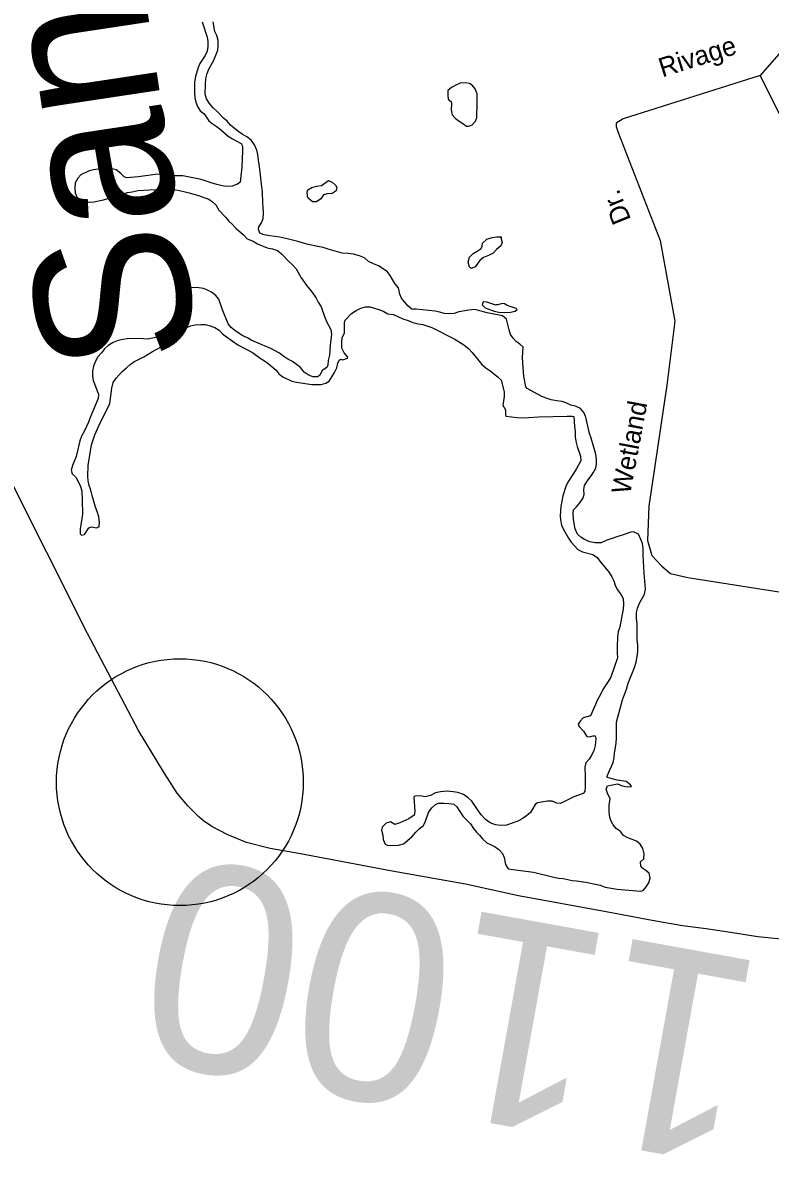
# Model space of a CAD drawing. Extents: x 2308163 to 2335412, y -96774 to 127732.
# Drawn here: x 2325972.3 to 2326024.5, y 122975 to 123053.9 of the extents above; entities that cross this region are included whole.
import ezdxf

# ---------------------------------------------------------------- set-up
doc = ezdxf.new("R2010")
doc.units = 0
for name, color, linetype in [('Default', 7, 'Continuous'), ('Old_Level_10', 7, 'Continuous'), ('Old_Level_11', 7, 'Continuous'), ('Old_Level_32', 7, 'Continuous'), ('Old_Level_35', 7, 'Continuous'), ('Old_Level_60', 7, 'Continuous'), ('Old_Level_8', 7, 'Continuous')]:
    doc.layers.add(name, color=color, linetype=linetype)

msp = doc.modelspace()

# ---------------------------------------------------------------- linework, layer by layer
at = {"layer": 'Default'}
msp.add_circle((2325983.262, 123000.963), 8.606, dxfattribs=at)
at = {"layer": 'Old_Level_32'}
msp.add_lwpolyline([(2326026.386, 122989.893), (2326023.574, 122990.175), (2326021.68, 122990.485), (2326019.987, 122990.737), (2326018.333, 122990.941), (2326016.2, 122991.311), (2326012.989, 122991.922), (2326006.882, 122993.043), (2326003.177, 122993.853), (2325998.063, 122994.757), (2325991.687, 122995.978), (2325989.557, 122996.34), (2325987.906, 122996.755), (2325986.597, 122997.285), (2325985.5, 122997.87), (2325984.902, 122998.27), (2325984.596, 122998.555), (2325983.822, 122999.319), (2325983.073, 123000.208), (2325982.172, 123001.609), (2325980.374, 123004.558), (2325976.828, 123011.323), (2325971.119, 123022.667), (2325967.936, 123028.454)], dxfattribs=at)
at = {"layer": 'Old_Level_35'}
for points in [[(2326026.318, 123053.206), (2326023.735, 123050.256), (2326014.186, 123047.226), (2326013.696, 123046.923), (2326013.688, 123046.683), (2326013.834, 123046.278), (2326016.775, 123038.739), (2326017.781, 123033.106), (2326017.227, 123028.646), (2326015.976, 123020.212), (2326015.893, 123017.816), (2326016.177, 123016.766), (2326016.872, 123016.022), (2326017.495, 123015.521), (2326018.686, 123015.24), (2326025.213, 123014.215)], [(2326025.083, 123047.57), (2326023.735, 123050.256)]]:
    msp.add_lwpolyline(points, dxfattribs=at)
at = {"layer": 'Old_Level_60'}
for points in [[(2325984.825, 123053.991), (2325985.155, 123052.918), (2325985.21, 123052.611), (2325985.216, 123052.265), (2325985.171, 123051.947), (2325985.032, 123051.641), (2325984.653, 123051.085), (2325984.528, 123050.805), (2325984.349, 123050.171), (2325984.293, 123049.782), (2325984.286, 123049.045), (2325984.303, 123048.699), (2325984.379, 123048.392), (2325984.497, 123048.088), (2325984.686, 123047.792), (2325984.953, 123047.574), (2325985.28, 123047.095), (2325985.51, 123046.889), (2325985.795, 123046.707), (2325986.047, 123046.52), (2325986.621, 123046.018), (2325986.931, 123045.824), (2325987.544, 123045.513), (2325987.629, 123045.327), (2325987.63, 123044.987), (2325987.587, 123043.86), (2325987.548, 123043.44), (2325987.459, 123042.808), (2325987.281, 123042.657), (2325986.915, 123042.522), (2325986.532, 123042.51), (2325986.221, 123042.556), (2325985.837, 123042.645), (2325985.437, 123042.761), (2325984.744, 123042.993), (2325983.468, 123043.25), (2325982.68, 123043.257), (2325982.261, 123043.302), (2325981.958, 123043.369), (2325981.547, 123043.337), (2325980.377, 123043.179), (2325979.543, 123043.117), (2325979.376, 123043.168), (2325979.139, 123043.42)], [(2325985.931, 123052.362), (2325985.922, 123052.693), (2325985.836, 123053.026), (2325985.706, 123053.32), (2325985.581, 123053.99)], [(2325998.609, 123035.005), (2325998.52, 123035.44), (2325998.266, 123035.738), (2325997.937, 123036.293), (2325997.726, 123036.585), (2325997.123, 123036.967), (2325996.776, 123037.106), (2325996.427, 123037.285), (2325996.149, 123037.539), (2325995.786, 123037.668), (2325995.377, 123037.774), (2325995.007, 123037.837), (2325994.577, 123037.857), (2325993.606, 123038.125), (2325993.253, 123038.243), (2325992.892, 123038.327), (2325992.217, 123038.452), (2325991.489, 123038.675), (2325990.645, 123038.882), (2325990.243, 123038.972), (2325989.531, 123039.058), (2325989.151, 123039.132), (2325988.84, 123039.239), (2325988.754, 123039.522), (2325988.782, 123039.688), (2325988.956, 123039.967), (2325989.069, 123040.283), (2325989.095, 123040.668), (2325989.077, 123041.055), (2325989.043, 123041.392), (2325989.026, 123042.093), (2325988.82, 123043.889), (2325988.741, 123044.329), (2325988.702, 123044.726), (2325988.62, 123045.049), (2325988.468, 123045.415), (2325988.233, 123045.739), (2325987.93, 123045.973), (2325987.615, 123046.151), (2325987.295, 123046.36), (2325987.04, 123046.572), (2325986.795, 123046.784), (2325986.561, 123047.051), (2325986.296, 123047.269), (2325985.838, 123047.762), (2325985.577, 123047.985), (2325985.333, 123048.293), (2325985.121, 123048.61), (2325985.037, 123048.953), (2325985.044, 123049.639), (2325985.066, 123050.024), (2325985.17, 123050.387), (2325985.288, 123050.687), (2325985.626, 123051.306), (2325985.9, 123052.003), (2325985.931, 123052.362)], [(2326003.981, 123047.291), (2326004.001, 123048.337), (2326003.992, 123048.977), (2326003.864, 123049.307), (2326003.661, 123049.568), (2326003.472, 123049.681), (2326003.167, 123049.743), (2326002.825, 123049.709), (2326002.505, 123049.578), (2326002.205, 123049.405), (2326001.957, 123049.19), (2326001.944, 123048.86), (2326001.984, 123048.6), (2326002.071, 123048.485), (2326002.196, 123048.45), (2326002.209, 123048.246), (2326002.179, 123047.856), (2326002.259, 123047.513), (2326002.462, 123047.267), (2326002.737, 123047.054), (2326003.01, 123046.887), (2326003.258, 123046.706), (2326003.424, 123046.705), (2326003.641, 123046.81), (2326003.883, 123047.05), (2326003.981, 123047.291)], [(2325979.139, 123043.42), (2325978.822, 123043.655), (2325978.54, 123043.725), (2325977.556, 123043.724), (2325977.235, 123043.674), (2325976.927, 123043.593), (2325976.349, 123043.323), (2325976.14, 123043.087), (2325975.948, 123042.758), (2325975.926, 123042.372), (2325975.958, 123042.066), (2325976.072, 123041.778), (2325976.319, 123041.515), (2325976.542, 123041.426), (2325976.911, 123041.414), (2325977.256, 123041.442), (2325977.941, 123041.571), (2325978.319, 123041.69), (2325978.645, 123041.765), (2325979.308, 123042.002), (2325979.609, 123042.093), (2325979.924, 123042.133), (2325980.342, 123042.215), (2325981.13, 123042.269), (2325982.358, 123042.293), (2325982.744, 123042.285), (2325983.137, 123042.241), (2325983.901, 123042.062), (2325984.571, 123041.871), (2325984.941, 123041.746), (2325985.273, 123041.613), (2325985.546, 123041.446), (2325985.766, 123041.215), (2325985.969, 123040.857), (2325986.444, 123040.374), (2325986.668, 123040.096), (2325986.91, 123039.87), (2325987.183, 123039.581), (2325987.698, 123039.136), (2325987.955, 123038.858), (2325988.364, 123038.692), (2325988.687, 123038.513), (2325989.358, 123038.235), (2325989.722, 123038.167), (2325990.073, 123038.038), (2325990.348, 123037.82), (2325990.857, 123037.264), (2325991.124, 123037.052), (2325991.376, 123036.758), (2325991.72, 123036.127), (2325992.12, 123035.569), (2325992.361, 123035.302), (2325992.594, 123034.999), (2325992.778, 123034.728), (2325992.91, 123034.444), (2325993.122, 123034.112), (2325993.353, 123033.433), (2325993.496, 123033.093), (2325993.801, 123032.529), (2325993.834, 123032.182), (2325993.743, 123031.474), (2325993.691, 123030.734), (2325993.611, 123030.371), (2325993.594, 123030.041), (2325993.509, 123029.891), (2325993.191, 123029.664), (2325993.05, 123029.369), (2325992.879, 123029.227), (2325992.527, 123029.229), (2325992.207, 123029.382), (2325991.933, 123029.554), (2325991.669, 123029.874), (2325991.109, 123030.299), (2325990.794, 123030.473), (2325990.519, 123030.65), (2325990.202, 123030.884), (2325989.606, 123031.205), (2325988.614, 123031.615), (2325988.244, 123031.785), (2325987.983, 123031.947), (2325987.657, 123032.095), (2325987.118, 123032.444), (2325986.847, 123032.662), (2325986.631, 123032.933), (2325986.242, 123033.907), (2325985.97, 123034.638), (2325985.764, 123034.909), (2325985.461, 123035.133), (2325985.183, 123035.28), (2325984.903, 123035.396), (2325984.585, 123035.438), (2325984.248, 123035.46), (2325983.845, 123035.423), (2325983.559, 123035.153), (2325982.972, 123033.873), (2325982.857, 123033.485), (2325982.703, 123033.14), (2325982.551, 123032.871), (2325982.403, 123032.505), (2325982.247, 123032.297)], [(2325994.219, 123042.44), (2325994.17, 123042.213), (2325993.887, 123042.019), (2325993.506, 123041.987), (2325993.29, 123041.928), (2325993.088, 123041.651), (2325992.794, 123041.437), (2325992.521, 123041.426), (2325992.219, 123041.696), (2325992.157, 123041.815), (2325992.149, 123042.135), (2325992.194, 123042.266), (2325992.475, 123042.444), (2325992.784, 123042.52), (2325993.14, 123042.579), (2325993.634, 123042.922), (2325993.877, 123042.797), (2325994.108, 123042.596), (2325994.219, 123042.44)], [(2326005.735, 123038.608), (2326005.649, 123038.367), (2326005.347, 123038.113), (2326005.109, 123037.857), (2326004.792, 123037.69), (2326004.446, 123037.55), (2326004.195, 123037.34), (2326004.038, 123037.157), (2326003.863, 123036.909), (2326003.613, 123036.791), (2326003.468, 123036.887), (2326003.384, 123037.225), (2326003.476, 123037.583), (2326003.732, 123037.838), (2326004.004, 123037.992), (2326004.276, 123038.17), (2326004.357, 123038.335), (2326004.381, 123038.553), (2326004.681, 123038.822), (2326005.051, 123038.941), (2326005.365, 123038.991), (2326005.684, 123038.985), (2326005.697, 123038.98), (2326005.648, 123038.951), (2326005.735, 123038.608)], [(2326013.583, 123002.996), (2326013.689, 123003.663), (2326013.715, 123004.053), (2326013.714, 123004.79), (2326013.732, 123005.14), (2326014.15, 123006.701), (2326014.42, 123007.453), (2326014.532, 123007.866), (2326014.968, 123008.969), (2326015.094, 123009.325), (2326015.163, 123009.724), (2326015.203, 123010.074), (2326015.202, 123010.5), (2326015.166, 123010.923), (2326015.152, 123012.006), (2326015.117, 123012.399), (2326015.113, 123012.765), (2326015.182, 123013.103), (2326015.318, 123013.454), (2326015.683, 123014.071), (2326015.745, 123014.42), (2326015.654, 123015.546), (2326015.575, 123016.793), (2326015.572, 123017.225), (2326015.54, 123017.608), (2326015.428, 123017.891), (2326015.25, 123018.263), (2326014.918, 123018.427), (2326014.73, 123018.393), (2326014.127, 123018.18), (2326013.748, 123018.081), (2326013.428, 123017.95), (2326013.056, 123017.83), (2326012.648, 123017.662), (2326012.227, 123017.651), (2326011.868, 123017.729), (2326011.499, 123017.884), (2326011.226, 123018.046), (2326010.994, 123018.267), (2326010.844, 123018.633), (2326010.763, 123018.992), (2326010.723, 123019.298), (2326010.696, 123019.71), (2326010.711, 123019.949), (2326010.938, 123020.165), (2326011.173, 123020.436), (2326011.368, 123020.744), (2326011.455, 123021.026), (2326011.447, 123021.382), (2326011.497, 123021.654), (2326011.67, 123021.953), (2326011.904, 123022.25), (2326012.099, 123022.538), (2326012.272, 123022.857), (2326012.33, 123023.175), (2326012.337, 123023.5), (2326012.278, 123023.833), (2326011.954, 123024.946), (2326011.833, 123025.286), (2326011.592, 123026.422), (2326011.443, 123026.753), (2326011.221, 123027.019), (2326010.854, 123027.174), (2326010.54, 123027.256), (2326010.252, 123027.383), (2326009.925, 123027.501), (2326009.538, 123027.55), (2326009.169, 123027.634), (2326008.748, 123027.76), (2326008.468, 123027.892), (2326007.499, 123028.418), (2326007.397, 123028.533), (2326007.264, 123029.27), (2326007.208, 123029.886), (2326007.173, 123030.584), (2326007.216, 123031.294), (2326006.981, 123031.505), (2326006.733, 123031.686), (2326006.512, 123031.928), (2326006.334, 123032.183), (2326006.226, 123032.512), (2326006.058, 123033.254), (2326005.771, 123033.488), (2326004.691, 123033.703), (2326004.022, 123033.873), (2326003.788, 123033.917), (2326003.413, 123033.889), (2326002.733, 123033.775), (2326002.393, 123033.65), (2326002.048, 123033.626), (2326001.692, 123033.649), (2326001.388, 123033.746), (2326001.069, 123033.812), (2325999.74, 123033.94), (2325999.594, 123033.939), (2325999.579, 123033.925), (2325999.452, 123033.949), (2325999.175, 123034.172), (2325998.732, 123034.711), (2325998.609, 123035.005)], [(2326006.799, 123033.927), (2326006.732, 123034), (2326006.094, 123034.2), (2326005.916, 123034.333), (2326005.752, 123034.349), (2326005.435, 123034.248), (2326005.306, 123034.253), (2326005.305, 123034.227), (2326004.672, 123034.447), (2326004.413, 123034.461), (2326004.35, 123034.25), (2326004.567, 123034.039), (2326005.191, 123033.81), (2326005.506, 123033.743), (2326005.931, 123033.708), (2326006.316, 123033.73), (2326006.657, 123033.815), (2326006.799, 123033.927)], [(2325977.339, 123025.19), (2325977.603, 123025.821), (2325978.382, 123027.375), (2325978.527, 123028.452), (2325978.616, 123028.845), (2325978.809, 123029.128), (2325979.242, 123029.611), (2325979.543, 123029.85), (2325979.805, 123030.085), (2325980.06, 123030.279), (2325980.738, 123030.632), (2325981.349, 123030.997), (2325982.009, 123031.35), (2325982.344, 123031.557), (2325982.637, 123031.77), (2325982.829, 123032.013), (2325983.099, 123032.207), (2325983.39, 123032.446), (2325983.69, 123032.649), (2325984, 123032.785), (2325984.336, 123032.86), (2325984.718, 123032.882), (2325985.031, 123032.872), (2325985.364, 123032.799), (2325985.695, 123032.671), (2325986.01, 123032.482), (2325986.241, 123032.235), (2325986.504, 123032.023), (2325987.304, 123031.467), (2325988.34, 123030.928), (2325988.857, 123030.54), (2325989.162, 123030.351), (2325989.433, 123030.159), (2325989.968, 123029.704), (2325990.177, 123029.437), (2325990.448, 123029.23), (2325991.065, 123028.924), (2325991.403, 123028.856), (2325992.479, 123028.702), (2325993.127, 123028.7), (2325993.451, 123028.796), (2325993.675, 123028.93), (2325994.058, 123029.537), (2325994.219, 123029.852), (2325994.274, 123030.195), (2325994.366, 123030.395), (2325994.481, 123030.473), (2325994.64, 123030.427), (2325994.962, 123030.542), (2325994.987, 123030.597), (2325994.713, 123030.907), (2325994.566, 123031.232), (2325994.557, 123031.623), (2325994.584, 123031.983), (2325994.748, 123032.282), (2325994.758, 123033.024), (2325994.783, 123033.176), (2325995.246, 123033.637), (2325995.557, 123033.855), (2325995.878, 123034.027), (2325996.208, 123034.122), (2325996.537, 123034.111), (2325997.205, 123033.91), (2325997.497, 123033.783), (2325997.766, 123033.616), (2325998.171, 123033.582), (2325998.807, 123033.276), (2325999.199, 123033.16), (2325999.512, 123033.028), (2325999.882, 123032.934), (2326000.22, 123032.876), (2326000.836, 123032.662), (2326002.435, 123031.855), (2326003.075, 123031.457), (2326003.388, 123031.212), (2326003.659, 123030.928), (2326004.335, 123030.102), (2326004.605, 123029.854), (2326004.915, 123029.64), (2326005.467, 123029.215), (2326005.686, 123029.004), (2326005.879, 123028.189), (2326005.88, 123027.854), (2326005.784, 123027.253), (2326005.974, 123026.921), (2326005.981, 123026.611), (2326006.001, 123026.493), (2326006.797, 123026.4), (2326007.183, 123026.381), (2326007.575, 123026.388), (2326008.298, 123026.439), (2326010.272, 123026.493), (2326010.621, 123026.491), (2326010.753, 123026.461), (2326010.781, 123025.774), (2326010.839, 123025.422), (2326010.848, 123025.051), (2326010.888, 123024.744), (2326010.979, 123024.375), (2326011.208, 123023.707)], [(2325982.247, 123032.297), (2325981.987, 123032.133), (2325981.682, 123032.007), (2325981.362, 123031.926), (2325981.031, 123031.866), (2325980.719, 123031.892), (2325980.01, 123031.912), (2325979.592, 123031.875), (2325979.272, 123031.831), (2325978.957, 123031.765), (2325978.6, 123031.63), (2325978.255, 123031.418), (2325977.995, 123031.184), (2325977.793, 123030.901), (2325977.549, 123030.625), (2325977.368, 123030.326), (2325977.226, 123029.965), (2325977.165, 123029.617), (2325977.162, 123029.281), (2325977.204, 123028.965), (2325977.578, 123028.027), (2325977.557, 123027.723), (2325977.005, 123026.401), (2325976.878, 123026.06), (2325976.599, 123025.454), (2325976.409, 123025.095), (2325976.295, 123024.779), (2325976.031, 123023.675), (2325975.776, 123023.049), (2325975.679, 123022.732), (2325975.75, 123022.471), (2325976.016, 123022.243), (2325976.313, 123021.658), (2325976.414, 123021.284), (2325976.449, 123020.633), (2325976.472, 123019.646), (2325976.318, 123018.61), (2325976.313, 123018.29), (2325976.405, 123018.19), (2325976.606, 123018.234), (2325976.903, 123018.711), (2325977.106, 123018.77), (2325977.441, 123018.708), (2325977.626, 123018.768), (2325977.657, 123019.082), (2325977.608, 123019.465), (2325977.49, 123019.839), (2325977.372, 123020.133), (2325977.136, 123020.949), (2325977.048, 123021.318), (2325976.937, 123021.662), (2325976.871, 123021.97), (2325976.844, 123022.311), (2325976.869, 123023.047), (2325977.09, 123024.487), (2325977.339, 123025.19)], [(2326011.208, 123023.707), (2326011.226, 123023.381), (2326010.917, 123022.797), (2326010.729, 123022.479), (2326010.32, 123021.883), (2326010.18, 123021.583), (2326009.972, 123020.924), (2326009.836, 123020.177), (2326009.797, 123019.559), (2326009.811, 123019.253), (2326009.892, 123018.89), (2326010.023, 123018.58), (2326010.376, 123017.969), (2326010.562, 123017.703), (2326011.028, 123017.189), (2326011.349, 123017.02), (2326012.063, 123016.843), (2326012.377, 123016.639), (2326012.555, 123016.369), (2326013.216, 123015.579), (2326013.387, 123015.294), (2326013.524, 123015.015), (2326013.617, 123014.696), (2326013.761, 123014.397), (2326013.997, 123014.099), (2326014.194, 123013.767), (2326014.212, 123013.38), (2326014.183, 123013.025), (2326014.126, 123012.672), (2326013.946, 123011.794), (2326013.844, 123011.442), (2326013.793, 123011.103), (2326013.766, 123010.347), (2326013.77, 123009.95), (2326013.796, 123009.629), (2326013.331, 123008.294), (2326013.147, 123007.985), (2326012.779, 123007.429), (2326012.606, 123007.084), (2326012.412, 123006.75), (2326011.904, 123005.584), (2326011.4, 123005.449), (2326011.176, 123005.223), (2326011.057, 123005.019), (2326011.125, 123004.844), (2326011.416, 123004.513), (2326011.653, 123004.144), (2326011.829, 123004.118), (2326012.082, 123004.206), (2326012.23, 123004.185), (2326012.269, 123003.976), (2326012.23, 123003.53), (2326012.129, 123003.147), (2326011.972, 123002.843), (2326011.806, 123002.574), (2326011.592, 123002.322), (2326011.519, 123002.02), (2326011.543, 123001.349), (2326011.545, 123000.642), (2326011.509, 123000.303), (2326011.394, 123000.165), (2326010.752, 122999.933), (2326009.817, 122999.467), (2326009.566, 122999.496), (2326009.23, 122999.635), (2326008.903, 122999.646), (2326008.2, 122999.533), (2326008.043, 122999.416), (2326007.71, 122998.849), (2326007.441, 122998.624), (2326007.133, 122998.406), (2326006.832, 122998.249), (2326006.056, 122997.971), (2326005.626, 122997.94), (2326005.272, 122997.978), (2326004.919, 122998.122), (2326004.576, 122998.367), (2326004.288, 122998.682), (2326003.632, 122999.65), (2326003.374, 122999.882), (2326003.045, 123000.107), (2326002.643, 123000.243), (2326002.324, 123000.3), (2326001.866, 123000.331), (2326001.449, 123000.284), (2326001.105, 123000.21), (2326000.75, 123000.039), (2326000.366, 122999.935), (2326000.027, 123000.008), (2325999.683, 122999.989), (2325999.586, 122999.932)], [(2325999.586, 122999.932), (2325999.642, 122998.929), (2325999.601, 122998.656), (2325999.244, 122998.409), (2325998.611, 122998.131), (2325998.249, 122998.022), (2325997.944, 122998.19), (2325997.651, 122998.108), (2325997.381, 122997.823), (2325997.317, 122997.627), (2325997.411, 122997.273), (2325997.452, 122996.957), (2325997.588, 122996.652), (2325997.73, 122996.576), (2325998.056, 122996.539), (2325998.51, 122996.564), (2325998.869, 122996.664), (2325999.449, 122997.162), (2325999.725, 122997.478), (2325999.966, 122997.703), (2326000.261, 122997.942), (2326000.407, 122998.237), (2326000.61, 122998.86), (2326000.834, 122999.182), (2326001.094, 122999.417), (2326001.3, 122999.502), (2326001.681, 122999.504), (2326002.017, 122999.482), (2326002.369, 122999.419), (2326002.582, 122999.234), (2326002.996, 122998.584), (2326003.531, 122998.053), (2326003.739, 122997.736), (2326003.954, 122997.484), (2326004.174, 122997.263), (2326004.367, 122997.008), (2326004.668, 122996.728), (2326004.97, 122996.601), (2326005.262, 122996.453), (2326005.52, 122996.272), (2326005.76, 122995.984), (2326005.876, 122995.701), (2326005.974, 122995.215), (2326006.167, 122994.918), (2326006.518, 122994.865), (2326006.865, 122994.838), (2326007.935, 122994.679), (2326009.348, 122994.341), (2326009.689, 122994.279), (2326010.009, 122994.257), (2326010.62, 122994.109), (2326010.93, 122994.078), (2326011.579, 122993.98), (2326012.253, 122993.855), (2326012.576, 122993.772), (2326012.94, 122993.648), (2326013.76, 122993.508), (2326015.426, 122993.369), (2326015.59, 122993.404), (2326015.786, 122993.662), (2326015.97, 122993.94), (2326016.066, 122994.302), (2326016.003, 122994.615), (2326015.792, 122994.79), (2326015.532, 122994.961), (2326015.427, 122995.107), (2326015.398, 122995.403), (2326015.619, 122995.614), (2326015.642, 122995.974), (2326015.554, 122996.332), (2326015.372, 122996.633), (2326015.125, 122996.845), (2326014.507, 122997.075), (2326014.198, 122997.243), (2326013.994, 122997.524), (2326013.698, 122997.743), (2326013.478, 122997.989), (2326013.333, 122998.289), (2326013.241, 122998.622), (2326013.215, 122998.984), (2326013.211, 122999.34), (2326013.261, 122999.658), (2326013.271, 122999.826), (2326013.12, 123000.131), (2326012.996, 123000.475), (2326013.088, 123000.711), (2326013.79, 123000.849), (2326014.124, 123000.711), (2326014.508, 123000.631), (2326014.773, 123000.653), (2326014.687, 123000.783), (2326014.401, 123001.011), (2326013.766, 123001.109), (2326013.425, 123001.187), (2326013.099, 123001.28), (2326013.057, 123001.342), (2326013.182, 123001.668), (2326013.499, 123002.328), (2326013.56, 123002.666), (2326013.583, 123002.996)]]:
    msp.add_lwpolyline(points, dxfattribs=at)

# ---------------------------------------------------------------- texts
at = {"layer": 'Old_Level_10'}
for s, rotation, p in [('Rivage ', 17.4763, (2326016.913, 123050.11)), ('Dr.', 112.2366, (2326014.757, 123040.205)), ('Wetland', 79.26719, (2326014.666, 123020.98))]:
    msp.add_text(s, height=1.3328, rotation=rotation, dxfattribs=at).set_placement(p)
at = {"layer": 'Old_Level_11'}
msp.add_text('Sanders Rd.', height=10.79604, rotation=98.59157, dxfattribs=at).set_placement((2325984.626, 123030.771))
at = {"layer": 'Old_Level_8'}
msp.add_text('1100', height=14.3947, rotation=169.74563, dxfattribs=at).set_placement((2326024.451, 122988.287))

doc.saveas('drawing.dxf')
